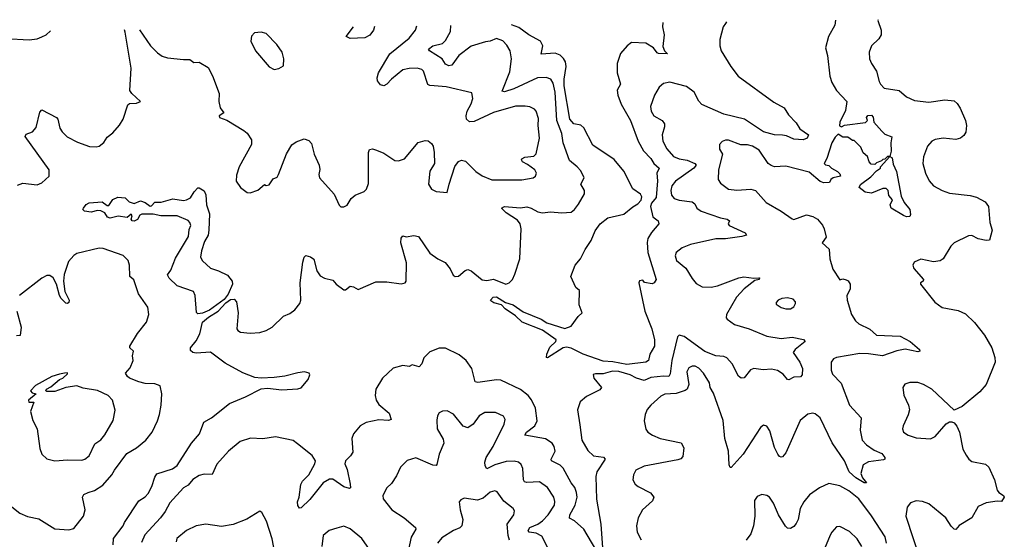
# Model space of a CAD drawing. Extents: x 1771496 to 1971148, y 471553 to 643630.
# Tile 279 of 656: x 1796235 to 1802430, y 639120 to 642390. Entities that reach past the tile are written whole.
import ezdxf

# ---------------------------------------------------------------- set-up
doc = ezdxf.new("R2010")
doc.units = 0

msp = doc.modelspace()

# ---------------------------------------------------------------- linework, layer by layer
at = {"layer": '0CON10XD'}
for points in [[(1801368.3, 642386.7), (1801363.5, 642355), (1801324.3, 642285), (1801304.1, 642214.1), (1801318, 642165), (1801332.5, 642035), (1801345.8, 641995), (1801374, 641945), (1801440, 641875), (1801431.1, 641818.9), (1801395, 641746.2), (1801392.5, 641722.5), (1801405, 641716.7), (1801423.6, 641726.4), (1801557, 641743), (1801570, 641755), (1801562.5, 641775), (1801571.7, 641788.3), (1801595, 641790), (1801605, 641777.5), (1801610, 641745), (1801659.1, 641689.1), (1801679.2, 641669.2), (1801723, 641653), (1801715.7, 641614.3), (1801717.5, 641562.5), (1801710, 641530), (1801695, 641530), (1801678.3, 641511.7), (1801665, 641510), (1801658.3, 641501.7), (1801625, 641490), (1801615, 641480), (1801591.7, 641481.7), (1801580, 641495), (1801568.3, 641528.3), (1801541.7, 641551.7), (1801528.3, 641588.3), (1801485, 641630), (1801475, 641630), (1801445, 641650), (1801415, 641650), (1801385, 641670), (1801365, 641650), (1801345, 641616.2), (1801312.9, 641517.1), (1801296.2, 641485), (1801305, 641476.2), (1801325, 641473.3), (1801342.5, 641455), (1801380, 641435), (1801395, 641420), (1801400, 641405), (1801352.5, 641395), (1801337.5, 641385), (1801330, 641365), (1801293.9, 641363.9), (1801271.7, 641371.7), (1801201.3, 641431.3), (1801055, 641468.1), (1800985, 641464.4), (1800962.6, 641472.6), (1800945, 641486), (1800888.4, 641568.4), (1800845.2, 641595.2), (1800815, 641603.2), (1800772, 641602), (1800695, 641632.5), (1800675, 641632.5), (1800655, 641623.8), (1800638.8, 641605), (1800638, 641575), (1800657.1, 641545), (1800631.3, 641445), (1800630, 641385), (1800645, 641360.8), (1800694.6, 641324.6), (1800746.7, 641316.7), (1800835, 641324.4), (1800865, 641315.7), (1800930.7, 641240.7), (1801026.2, 641185), (1801095, 641136.2), (1801105, 641133.3), (1801185, 641161.2), (1801225, 641150.8), (1801254.3, 641134.3), (1801286.3, 641096.3), (1801295.6, 641075), (1801308.8, 641021.2), (1801283.8, 640985), (1801327.1, 640947.1), (1801331.5, 640885), (1801351.1, 640821.1), (1801395, 640753.3), (1801415, 640758.8), (1801435, 640753.8), (1801447.1, 640747.1), (1801460.8, 640725), (1801460.6, 640695), (1801440, 640655), (1801441.2, 640625), (1801469.4, 640535), (1801493.5, 640495), (1801515, 640475.3), (1801583.6, 640443.6), (1801625.4, 640405.4), (1801775, 640399.2), (1801838, 640365), (1801896.7, 640315), (1801897.5, 640305), (1801885, 640300), (1801806.3, 640316.3), (1801752.8, 640307.2), (1801664.5, 640275.5), (1801575, 640287.8), (1801521.5, 640288.5), (1801375, 640264.2), (1801355, 640256), (1801340.8, 640235), (1801340.6, 640185), (1801348.7, 640158.7), (1801403.8, 640103.8), (1801455.6, 639965), (1801530, 639885), (1801522.4, 639807.6), (1801535.6, 639745), (1801562.2, 639715), (1801610.5, 639680.5), (1801659.6, 639659.6), (1801678.8, 639635), (1801677.5, 639625), (1801669.2, 639620.8), (1801575, 639608), (1801542.1, 639587.9), (1801527.5, 639535), (1801537.9, 639507.9), (1801562.5, 639475), (1801547.5, 639475), (1801496.4, 639506.4), (1801454.1, 639545), (1801424.2, 639614.2), (1801347, 639727), (1801270.6, 639885), (1801240.7, 639910.7), (1801225, 639914.4), (1801192.8, 639907.2), (1801145, 639868), (1801055, 639663.8), (1801035, 639640), (1801025, 639636.2), (1801015, 639641.2), (1801005, 639656), (1800985, 639698.8), (1800955, 639803.8), (1800935, 639831.2), (1800915, 639838.8), (1800895, 639823.8), (1800786.7, 639655), (1800711.7, 639571.7), (1800705, 639571.2), (1800697.9, 639587.9), (1800695.5, 639675), (1800671.9, 639755), (1800661.2, 639868.8), (1800599.7, 640039.7), (1800579.2, 640075), (1800574.2, 640105), (1800537.1, 640165), (1800507.4, 640197.4), (1800485, 640209.4), (1800465, 640208.9), (1800445, 640198.6), (1800431.5, 640175), (1800445.3, 640095), (1800434, 640066), (1800423, 640057), (1800365, 640038.1), (1800295, 640034.5), (1800268.3, 640021.7), (1800205.7, 639965), (1800183.7, 639936.3), (1800170, 639905), (1800164.3, 639865), (1800173.6, 639813.6), (1800188, 639795), (1800215.4, 639775.4), (1800263.8, 639753.8), (1800397.5, 639727.5), (1800414.3, 639695), (1800408.2, 639641.8), (1800395, 639627.1), (1800375, 639619.4), (1800165, 639579.5), (1800111.2, 639555), (1800096, 639525), (1800092, 639495), (1800107, 639467), (1800126.7, 639453.3)], [(1801636.7, 642390.3), (1801634.3, 642385), (1801654.3, 642324.3), (1801654.4, 642295), (1801640.9, 642269.1), (1801594.4, 642225), (1801579.2, 642185), (1801582, 642145), (1801594, 642115), (1801626.8, 642066.8), (1801642.1, 642002.1), (1801650, 641985), (1801675, 641960), (1801767.5, 641945), (1801815.6, 641905.6), (1801865, 641880.8), (1801955, 641872.2), (1802055, 641885.6), (1802115, 641879.2), (1802133.5, 641863.5), (1802152.6, 641832.6), (1802185.5, 641755.5), (1802191.1, 641725), (1802187.2, 641682.8), (1802175, 641662), (1802155, 641644.3), (1802125, 641636.9), (1802045, 641644.4), (1801995, 641636.7), (1801975, 641625.7), (1801947.1, 641595), (1801922.1, 641527.9)], [(1796221.2, 641348.8), (1796255, 641362), (1796345, 641351.2), (1796375, 641363.8), (1796421.2, 641405), (1796419.2, 641445), (1796270, 641655), (1796275, 641670), (1796314.4, 641685.6), (1796338.9, 641711.1), (1796361.7, 641808.3), (1796375, 641823.3), (1796466.2, 641775), (1796474, 641765), (1796487, 641707), (1796502, 641685), (1796532.8, 641652.8), (1796599.2, 641619.2), (1796675, 641591.4), (1796715, 641589.2), (1796735.7, 641594.3), (1796765, 641618), (1796785, 641650), (1796820.9, 641679.1), (1796863.2, 641726.8), (1796885.5, 641764.5), (1796915.8, 641855), (1796925, 641862.9), (1796970, 641865), (1796995.6, 641875), (1796940.5, 641925), (1796928.5, 641945), (1796936.9, 642085), (1796897.7, 642312.3), (1796893.2, 642325.6)], [(1796822.5, 639085), (1796824.1, 639125.9), (1796886.7, 639205), (1796893.8, 639225), (1796985, 639363.3), (1797025, 639387.5), (1797042.5, 639407.5), (1797066.6, 639453.4), (1797085, 639511.2), (1797098.6, 639531.4), (1797196.2, 639563.8), (1797224.7, 639585.3), (1797315.8, 639725), (1797367, 639783), (1797393.3, 639856.7), (1797441.2, 639885), (1797554.5, 639975.5), (1797655, 640016.5), (1797753.3, 640066.7), (1797795, 640070.9), (1797885, 640060), (1797985, 640066.5), (1798005, 640073.3), (1798050, 640125), (1798060.8, 640155), (1798055.4, 640165.4), (1798027.5, 640175), (1797985, 640167.3), (1797902.9, 640147.1), (1797835, 640138.9), (1797755, 640133.9), (1797715, 640138.9), (1797637.9, 640167.9), (1797528.4, 640228.4), (1797435, 640298.7), (1797345, 640290.7), (1797323.8, 640295), (1797308.8, 640308.8), (1797309.2, 640325), (1797345, 640370), (1797367.3, 640412.7), (1797384.1, 640485.9), (1797421.8, 640518.2), (1797483.3, 640555), (1797531.3, 640608.7), (1797561.2, 640628.8), (1797585, 640631.3), (1797598, 640615), (1797608.9, 640545), (1797602, 640445), (1797606.7, 640435), (1797624.2, 640424.2), (1797685, 640418), (1797745, 640421.2), (1797785, 640434.2), (1797824.1, 640455.9), (1797895, 640523.8), (1797935, 640540.8), (1797966.4, 640563.6), (1797997.5, 640605), (1798002.9, 640625), (1797999.4, 640735), (1798016, 640865), (1798024, 640895), (1798035, 640906.7), (1798065, 640898), (1798085, 640883.3), (1798105, 640810), (1798125, 640778.8), (1798152.7, 640762.7), (1798205, 640750), (1798226.1, 640726.1), (1798275, 640691.2), (1798285, 640691.2), (1798315, 640713.3), (1798335, 640710), (1798365, 640693.3), (1798475, 640740), (1798545, 640740), (1798635, 640727.5), (1798660, 640735), (1798667.5, 640745), (1798669.3, 640859.3), (1798633, 640987), (1798634.3, 641015.7), (1798645, 641030), (1798666.1, 641023.9), (1798715, 641031.2), (1798745, 641026.2), (1798815, 640921.9), (1798865, 640884.4), (1798911.8, 640861.8), (1798942.5, 640822.5), (1798962.7, 640782.7), (1798975, 640773.3), (1798995, 640776.2), (1799038.5, 640811.5), (1799055, 640817.3), (1799075, 640809.5), (1799145, 640752.2), (1799175, 640749.2), (1799215, 640756.9), (1799294, 640726), (1799315, 640733.8), (1799335, 640756.2), (1799350.7, 640789.3), (1799380.9, 640885), (1799390, 641075), (1799383.1, 641105), (1799367.7, 641127.7), (1799295.6, 641175), (1799266.7, 641205), (1799285.7, 641214.3), (1799385, 641206.9), (1799425, 641212.2), (1799452.5, 641205), (1799495, 641180.4), (1799525, 641174.6), (1799575, 641181.9), (1799645, 641174.3), (1799705, 641180), (1799724.6, 641195.4), (1799749.8, 641230.2), (1799788.1, 641295), (1799788.5, 641315), (1799766.2, 641355), (1799786.7, 641395), (1799765, 641438.8), (1799742, 641465), (1799694.4, 641505), (1799653.3, 641615), (1799645.4, 641674.6), (1799615.2, 641755), (1799603.2, 641935), (1799591.3, 641991.3), (1799576.9, 642016.9), (1799546.8, 642026.8), (1799492.5, 642025), (1799342.9, 641955), (1799285, 641937.3), (1799270.4, 641940.4), (1799318.1, 642061.9), (1799328.5, 642145), (1799321.1, 642195), (1799300.5, 642230.5), (1799275, 642258.1), (1799235, 642272.2), (1799195, 642254.5), (1799165, 642251.8), (1799075, 642223.2), (1798997.1, 642165), (1798952.9, 642105), (1798935, 642100), (1798915, 642110), (1798893.8, 642145), (1798813.8, 642195), (1798808, 642205), (1798835, 642225.9), (1798895, 642240), (1798915, 642258.6), (1798944.4, 642315), (1798946.9, 642353.7)], [(1796987.6, 642326.9), (1797058.6, 642225), (1797102.1, 642182.1), (1797131.7, 642161.7), (1797165, 642150), (1797265, 642138.8), (1797305, 642140), (1797330.7, 642120.7), (1797365, 642123.3), (1797419.7, 642089.7), (1797446.9, 642036.9), (1797490.8, 641925), (1797488.8, 641875), (1797496, 641835), (1797520, 641805), (1797490, 641785), (1797491.2, 641775), (1797537.9, 641757.9), (1797645, 641693.8), (1797665.6, 641675.6), (1797694, 641635), (1797694, 641605), (1797616, 641465), (1797598.8, 641411.2), (1797596, 641375), (1797623.3, 641335), (1797665, 641303.3), (1797685, 641300), (1797733.6, 641316.4), (1797775, 641352.5), (1797785, 641347.5), (1797805, 641350), (1797830.5, 641389.5), (1797855, 641400), (1797864, 641415), (1797913.4, 641546.6), (1797947.6, 641602.4), (1797975, 641622.5), (1798025, 641640), (1798055, 641630), (1798071.7, 641611.7), (1798087.5, 641545), (1798119.2, 641475), (1798122.3, 641447.7), (1798116, 641415), (1798121.2, 641395), (1798213, 641293), (1798245, 641222.5), (1798255, 641213.3), (1798275, 641213.3), (1798295, 641222.5), (1798321.2, 641265), (1798345, 641286), (1798401.2, 641308.8), (1798417.3, 641322.7), (1798429.7, 641360.3), (1798428.6, 641555), (1798435.8, 641574.2), (1798455, 641576.9), (1798480.2, 641570.2), (1798525, 641549.4), (1798594.4, 641504.4), (1798617.7, 641502.3), (1798656, 641515), (1798742.7, 641617.3), (1798785, 641630.8), (1798805, 641627.1), (1798825, 641611.2), (1798835.7, 641595), (1798842.9, 641555), (1798844.3, 641485), (1798815, 641437.5), (1798806.7, 641355), (1798825, 641323.3), (1798855, 641310), (1798925, 641302.5), (1798936, 641355), (1798973.4, 641466.6), (1798995, 641498.8), (1799015, 641506), (1799039.1, 641499.1), (1799105.4, 641435.4), (1799145, 641406.9), (1799205, 641382.9), (1799395, 641382.1), (1799465, 641396), (1799480, 641405), (1799486.9, 641425), (1799477.1, 641445), (1799430, 641480), (1799399.2, 641495), (1799392, 641508), (1799393.3, 641515), (1799412.5, 641525), (1799469.2, 641530.8), (1799483.9, 641546.1), (1799506.2, 641645), (1799496.3, 641723.7), (1799498.3, 641768.3), (1799484.4, 641815), (1799475, 641826.9), (1799445, 641841.1), (1799415, 641846.5), (1799354.7, 641845.3), (1799215, 641805.5), (1799095, 641748.9), (1799065, 641748.1), (1799046.9, 641765), (1799044.5, 641785), (1799050.4, 641815), (1799075, 641860.8), (1799085.4, 641895), (1799079.2, 641929.2), (1798918.3, 641968.3), (1798843.3, 641973.3), (1798815, 641975.4), (1798802.5, 641982.5), (1798775.9, 642065.9), (1798765, 642077.5), (1798736.1, 642086.1), (1798685, 642084.1), (1798645, 642074.6), (1798573.7, 642016.3), (1798545, 641984.4), (1798525, 641973.1), (1798505, 641980.8), (1798486.9, 642005), (1798484.4, 642025), (1798491.5, 642055), (1798563.6, 642176.4), (1798685.5, 642275), (1798724.4, 642325), (1798734.2, 642350.8)], [(1798467.4, 642347.1), (1798460.8, 642325), (1798437.4, 642292.6), (1798405.6, 642275.6), (1798315, 642272.1), (1798290, 642285), (1798334.1, 642345.3)], [(1800282.2, 642371.9), (1800280, 642345), (1800290, 642295), (1800281.7, 642221.7), (1800292.5, 642195), (1800310, 642175), (1800255, 642176.7), (1800245, 642182), (1800223.7, 642213.7), (1800175, 642242.5), (1800085, 642246.7), (1800057.5, 642225), (1800015, 642177.5), (1799994.3, 642115), (1799994.4, 642055), (1800015.8, 641985), (1799993.6, 641946.4), (1799997.9, 641915), (1800018.9, 641858.9), (1800078.8, 641755), (1800126.8, 641626.8), (1800158.9, 641565), (1800205, 641516.2), (1800223.9, 641485), (1800259.4, 641455), (1800243.2, 641425), (1800246.9, 641376.9), (1800238.8, 641271.2), (1800209.6, 641235), (1800204.1, 641215), (1800219.1, 641149.1), (1800251.2, 641125), (1800256.2, 641105), (1800209.5, 641050.5), (1800187.4, 641012.6), (1800182.4, 640987.6), (1800186.5, 640925), (1800238.8, 640755), (1800226, 640734), (1800215, 640728.8), (1800166.7, 640736.7), (1800155, 640750), (1800135, 640747.5), (1800131.2, 640735), (1800168.8, 640555), (1800211.9, 640445), (1800228.1, 640375), (1800228, 640335), (1800198.8, 640285), (1800190.8, 640245), (1800175.3, 640234.7), (1800055, 640219.3), (1799967.3, 640237.3), (1799905, 640240.5), (1799780, 640285), (1799705, 640323.1), (1799675, 640329.4), (1799655, 640325.7), (1799555, 640262.5), (1799550, 640265), (1799551.2, 640285), (1799570, 640330), (1799607.5, 640365), (1799610, 640375), (1799525, 640436.2), (1799396.8, 640486.8), (1799355, 640525.6), (1799289.7, 640569.7), (1799265.7, 640595.7), (1799218.5, 640608.5), (1799200, 640620), (1799196.7, 640625), (1799214, 640645), (1799233.9, 640646.1), (1799290.9, 640610.9), (1799340, 640595), (1799402.4, 640552.4), (1799515.2, 640505.2), (1799551.5, 640481.5), (1799665, 640446.9), (1799705, 640461.5), (1799748.3, 640521.7), (1799774, 640545), (1799754, 640595), (1799756.4, 640686.4), (1799733.9, 640703.9), (1799702.5, 640775), (1799728.8, 640845), (1799764, 640885), (1799792.9, 640945), (1799830.3, 640999.7), (1799855, 641061.2), (1799888, 641105), (1799935, 641144), (1800035, 641166), (1800092.5, 641212.5), (1800125, 641231.9), (1800145.1, 641254.9), (1800148.8, 641275), (1800141.9, 641291.9), (1800093.3, 641325), (1800035, 641436.7), (1799975, 641511.2), (1799840.3, 641600.3), (1799785, 641710), (1799765, 641725.5), (1799720.9, 641735), (1799696.1, 641765), (1799661.2, 641975), (1799660.7, 642015), (1799673.4, 642095), (1799668.7, 642125), (1799656.7, 642146.7), (1799635, 642167.5), (1799605, 642179.5), (1799515, 642174), (1799526.4, 642225), (1799511.1, 642255), (1799437.3, 642295), (1799375, 642340.9), (1799328.9, 642358.9)], [(1800682.8, 642377.3), (1800675, 642367.1), (1800662.1, 642345), (1800639.5, 642265), (1800640.4, 642225), (1800648.5, 642195), (1800708.6, 642095), (1800755.6, 642035), (1800980.3, 641870.3), (1801045, 641836.2), (1801072.1, 641792.1), (1801120.7, 641740.7), (1801143, 641703), (1801198.8, 641665), (1801188.8, 641645), (1801165, 641634.4), (1801105, 641639.4), (1801059.3, 641659.3), (1801035, 641663.3), (1800984.3, 641665.7), (1800915, 641684.7), (1800795, 641764.6), (1800665, 641795.3), (1800527.6, 641857.6), (1800507.5, 641877.5), (1800478.1, 641935), (1800430.7, 641970.7), (1800325, 641996.9), (1800285, 641988.1), (1800258.6, 641965), (1800228.6, 641915), (1800204.4, 641844.4), (1800208.9, 641815), (1800225.6, 641785), (1800276.6, 641756.6), (1800292.5, 641735), (1800292.9, 641715), (1800276.4, 641665), (1800281.8, 641625), (1800307.6, 641577.6), (1800349.2, 641529.2), (1800385, 641513.7), (1800435, 641506.4), (1800482.9, 641485), (1800491.5, 641475), (1800477.3, 641455), (1800361.4, 641375), (1800338.9, 641345), (1800332.7, 641315), (1800336.9, 641285), (1800352, 641265), (1800385, 641253.5), (1800465, 641243.8), (1800482, 641232), (1800495.5, 641205), (1800523.1, 641185), (1800645, 641143.2), (1800686.7, 641135), (1800701.2, 641125), (1800693.3, 641105), (1800698.8, 641095), (1800798.9, 641048.9), (1800808, 641035), (1800777.5, 641025), (1800675, 641012), (1800615, 641012), (1800455, 640974.5), (1800403.8, 640955), (1800365.8, 640925), (1800359.4, 640905), (1800367.1, 640875), (1800426, 640826), (1800465, 640760.8), (1800490.9, 640730.9), (1800528.3, 640708.3), (1800585, 640706.5), (1800625, 640714.5), (1800758.8, 640765), (1800792, 640772), (1800855, 640763.3), (1800885, 640766.2), (1800890, 640765), (1800887.5, 640755), (1800861.2, 640748.8), (1800792.9, 640697.1), (1800745, 640643.8), (1800682.9, 640535), (1800680.8, 640515), (1800686, 640505), (1800732.9, 640472.9), (1800825, 640443.8), (1800935, 640398.9), (1801025, 640383.8), (1801095, 640392.2), (1801167.1, 640377.1), (1801176.2, 640365), (1801114.3, 640315), (1801100.8, 640295), (1801144.4, 640235), (1801160.8, 640195), (1801158, 640155), (1801148.3, 640141.7), (1801105, 640140.8), (1801073.9, 640123.9), (1801065, 640126.7), (1801039.1, 640159.1), (1801002.1, 640182.1), (1800965, 640190), (1800913.4, 640186.6), (1800855, 640195.6), (1800833.7, 640186.3), (1800793.9, 640136.1), (1800775, 640133.8), (1800757.1, 640147.1), (1800718.7, 640225), (1800685, 640262.2), (1800665, 640271.4), (1800615, 640275.7), (1800545, 640302.8), (1800415, 640395.5), (1800385, 640405.5), (1800373.8, 640395), (1800337.3, 640245), (1800328.1, 640161.9), (1800318.8, 640145), (1800285, 640147.7), (1800205, 640138.4), (1800165, 640120), (1800115, 640135.2), (1800075, 640155.7), (1800003.6, 640176.4), (1799965, 640177.4), (1799905, 640160.9), (1799858.3, 640161.7), (1799843.6, 640156.4), (1799846.7, 640135), (1799896.2, 640075), (1799885, 640060), (1799801.7, 640018.3), (1799762, 639985), (1799744.3, 639935), (1799759.7, 639840.3), (1799771.1, 639745), (1799809.4, 639679.4), (1799845, 639646.5), (1799907.5, 639637.5), (1799918, 639625), (1799866.4, 639545), (1799858.9, 639515), (1799863.8, 639373.8), (1799890.6, 639215), (1799903, 639037)], [(1795659.6, 642308.8), (1795675.4, 642275.4), (1795731.4, 642215), (1795732.9, 642195), (1795724, 642165), (1795728, 642145), (1795765, 642128.9), (1795895.8, 642124.2), (1795915, 642128.9), (1795945, 642148.9), (1795985, 642130.3), (1796068.6, 642141.4), (1796102, 642165), (1796089.4, 642235), (1796092.9, 642255), (1796105, 642267.1), (1796145, 642271.1), (1796295, 642262.9), (1796345, 642270), (1796375, 642282.5), (1796401.2, 642295), (1796429.1, 642319.3)], [(1797835, 642076.7), (1797865, 642082.5), (1797895, 642100), (1797897, 642143), (1797886.7, 642185), (1797853.3, 642235), (1797785, 642303.3), (1797755, 642311.2), (1797711.7, 642308.3), (1797694.1, 642285.9), (1797688.8, 642255), (1797718.8, 642195), (1797805, 642093.3), (1797835, 642076.7)], [(1801815, 641150), (1801795, 641158), (1801718, 641205), (1801712, 641225), (1801727, 641257), (1801703, 641283), (1801700, 641315), (1801687, 641327), (1801665, 641327.5), (1801595, 641298.8), (1801553.8, 641305), (1801516.7, 641335), (1801525, 641352.5), (1801589.3, 641400.7), (1801625, 641440), (1801650, 641455), (1801650, 641465), (1801710, 641530), (1801725, 641520), (1801731.2, 641481.2), (1801752, 641435), (1801780.6, 641280.6), (1801800.3, 641240.3), (1801835.6, 641195), (1801840, 641165), (1801835, 641152.5), (1801815, 641150)], [(1801922.1, 641527.9), (1801917.1, 641485), (1801933.8, 641423.8), (1801956.4, 641376.4), (1801985, 641344.2), (1802040, 641315), (1802085, 641299.2), (1802215, 641284.4), (1802255, 641272.9), (1802308.8, 641245), (1802330, 641215), (1802338.5, 641115), (1802352.9, 641065), (1802337, 641003), (1802315, 641000.5), (1802265, 641011.5), (1802225, 641031.1), (1802205, 641030.8), (1802114, 640985), (1802094.2, 640965), (1802044.5, 640885.5), (1802027.3, 640872.7), (1801985, 640866.7), (1801905, 640883.8), (1801862.5, 640865), (1801853.8, 640846.2), (1801860.8, 640825), (1801921.2, 640755), (1801920, 640745), (1801902.5, 640735), (1801903.3, 640725), (1801992.8, 640612.8), (1802039.5, 640579.5), (1802140.4, 640560.4), (1802185, 640540), (1802241.8, 640485), (1802304.4, 640405), (1802351.4, 640325), (1802370.8, 640265), (1802372.9, 640235), (1802315.8, 640094.2), (1802275, 640048), (1802165, 639956.2), (1802115, 639932.5), (1801973.3, 640065), (1801922.5, 640095), (1801885, 640107.5), (1801835, 640106), (1801805, 640096.2), (1801792, 640075), (1801797.7, 640027.7), (1801827.5, 639965), (1801832.5, 639935), (1801825.5, 639904.5), (1801794, 639835), (1801790, 639815), (1801795, 639793.8), (1801825, 639776), (1801875, 639759.2), (1801965, 639752), (1801995, 639766.7), (1802065, 639846.7), (1802085, 639860), (1802099.3, 639859.3), (1802113.8, 639853.8), (1802132.3, 639832.3), (1802148, 639795), (1802168.3, 639688.3), (1802189.5, 639649.5), (1802206.2, 639625), (1802225, 639610.8), (1802312.3, 639592.3), (1802333.3, 639575), (1802368, 639495), (1802385, 639430), (1802396.2, 639415), (1802425.4, 639395.4), (1802430, 639385), (1802412.1, 639357.9), (1802385, 639360), (1802315, 639350), (1802265, 639326.7), (1802226, 639255), (1802145, 639206.7), (1802125, 639182.5), (1802115, 639183.3), (1802095, 639203.8), (1802062.5, 639255), (1801955, 639343.3), (1801915, 639357.8), (1801875, 639361.4), (1801839.7, 639350.3), (1801817.9, 639322.1), (1801809.5, 639265), (1801902.5, 638985)], [(1797355, 640540), (1797347.5, 640547.5), (1797339.1, 640655), (1797328.8, 640678.8), (1797225, 640715.8), (1797174.5, 640764.5), (1797165.5, 640785), (1797185.5, 640814.5), (1797215, 640890.4), (1797297.2, 641025), (1797300.2, 641069.8), (1797312, 641095), (1797306, 641115), (1797295, 641126.2), (1797225, 641155.8), (1797123.6, 641156.4), (1797075, 641166.5), (1797003.8, 641166.2), (1796990.9, 641159.1), (1796975, 641132.2), (1796955, 641121.9), (1796943.3, 641125), (1796936.7, 641135), (1796943.3, 641155), (1796935.7, 641165.7), (1796910, 641145), (1796855, 641154.5), (1796805, 641140.4), (1796787.4, 641147.4), (1796770.8, 641175), (1796745, 641187.5), (1796725, 641190), (1796685, 641179.4), (1796642.5, 641185), (1796632, 641195), (1796636.7, 641205), (1796653.3, 641226.7), (1796671.8, 641238.2), (1796754.4, 641244.4), (1796785, 641220), (1796795, 641220), (1796820.9, 641259.1), (1796852.4, 641272.4), (1796898.2, 641268.2), (1796924.5, 641244.5), (1796955, 641233.8), (1796995, 641250), (1797025, 641240), (1797055, 641216.2), (1797065, 641218.8), (1797085, 641241.2), (1797125, 641242.5), (1797198, 641262), (1797265, 641252.9), (1797283.8, 641256.2), (1797309.8, 641270.2), (1797332, 641308), (1797355, 641332.5), (1797365, 641332.5), (1797395, 641313.3), (1797405, 641287.5), (1797410.5, 641225), (1797428.9, 641168.9), (1797425.2, 641065), (1797419.7, 641035), (1797397.3, 640995), (1797377.8, 640935), (1797371.8, 640895), (1797385, 640873.3), (1797435, 640825.6), (1797485, 640809.6), (1797541.7, 640781.7), (1797571.1, 640745), (1797574.2, 640725.8), (1797546.3, 640663.7), (1797520.8, 640629.2), (1797428.8, 640561.2), (1797385, 640543.8), (1797355, 640540)], [(1796184.5, 639324.5), (1796235, 639284.4), (1796283.2, 639263.2), (1796355, 639249.6), (1796455, 639186.9), (1796545, 639179.2), (1796575, 639188), (1796637.1, 639265), (1796646.9, 639305), (1796630.6, 639385), (1796637.8, 639402.2), (1796664.6, 639415.4), (1796705, 639427.5), (1796758.8, 639461.2), (1796814.4, 639525), (1796830.5, 639555), (1796909.5, 639660.5), (1796969.2, 639695), (1797028, 639745), (1797067.5, 639795), (1797102.5, 639865), (1797114.2, 639905), (1797125.7, 639965), (1797130, 640035), (1797118, 640085), (1797085, 640099.4), (1797025, 640101.1), (1796985, 640111.4), (1796926, 640135), (1796912.5, 640145), (1796901.2, 640165), (1796929.7, 640200.3), (1796948, 640245), (1796944, 640275), (1796950, 640305), (1796928, 640325), (1796928.6, 640335), (1796975, 640416), (1797033.2, 640486.8), (1797047.5, 640535), (1797040.3, 640580.3), (1796982.5, 640665), (1796953.2, 640753.2), (1796928.8, 640775), (1796925.8, 640845), (1796918, 640875), (1796885.6, 640905.6), (1796759.8, 640949.8), (1796735, 640953.1), (1796595, 640918.6), (1796575, 640905.7), (1796541.9, 640868.1), (1796513.8, 640786.2), (1796511.4, 640745), (1796519.2, 640679.2), (1796546, 640625), (1796545, 640610), (1796535, 640604), (1796525, 640606.2), (1796495, 640636), (1796484.5, 640655), (1796467.3, 640725), (1796445, 640766.5), (1796425, 640780.4), (1796405, 640780), (1796375, 640763.3), (1796234.5, 640655.5)], [(1801055, 640570.8), (1801085, 640571.2), (1801105, 640583.3), (1801116.7, 640605), (1801116.7, 640615), (1801101.7, 640631.7), (1801065, 640640), (1801030, 640635), (1801007.5, 640625), (1800995, 640610), (1800995, 640600), (1801025, 640578.8), (1801055, 640570.8)], [(1796215.8, 640555), (1796244.4, 640455), (1796237.6, 640402.4), (1796215, 640400)], [(1799860, 639055), (1799785, 639183.3), (1799725.6, 639235.6), (1799693.7, 639253.7), (1799696.8, 639275), (1799730.4, 639335), (1799741.8, 639385), (1799737.8, 639415), (1799726.8, 639446.7), (1799705.5, 639475), (1799655, 639568.6), (1799635, 639587.8), (1799580, 639615), (1799577.8, 639625), (1799603.6, 639675), (1799598.5, 639705), (1799585.5, 639725), (1799543.3, 639753.3), (1799412.5, 639775), (1799424.4, 639795), (1799475.3, 639835), (1799490.3, 639865), (1799480.9, 639945), (1799455, 639998.9), (1799433.5, 640025), (1799385, 640062.1), (1799262.2, 640122.2), (1799234.3, 640124.3), (1799117.7, 640107.7), (1799100.3, 640110.3), (1799079.2, 640195), (1799045, 640246.2), (1799000.9, 640280.9), (1798915, 640322.5), (1798875, 640323.5), (1798815, 640299.1), (1798776.8, 640263.2), (1798764.7, 640225), (1798747.5, 640205), (1798705, 640218.9), (1798685, 640206.7), (1798645, 640213.5), (1798585, 640197.5), (1798516.9, 640135), (1798476.1, 640066.1), (1798471.9, 640025), (1798477.1, 639995), (1798495, 639968.6), (1798559.2, 639915), (1798571.2, 639875), (1798555, 639867.1), (1798495, 639871.5), (1798415.3, 639854.7), (1798376.2, 639833.8), (1798335.8, 639785), (1798324.3, 639755), (1798330.5, 639669.5), (1798316.2, 639645), (1798285.4, 639614.6), (1798279.6, 639595), (1798295, 639560), (1798315, 639467.5), (1798315.6, 639445), (1798310.5, 639439.5), (1798275, 639451.1), (1798205, 639497.8), (1798185, 639499.4), (1798144.2, 639475.8), (1798059.8, 639370.2), (1798005, 639318.8), (1797995, 639316.7), (1797985, 639333.3), (1797982.5, 639355), (1797993.1, 639385), (1798003.5, 639465), (1798015, 639486.7), (1798054.6, 639525), (1798092.2, 639595), (1798095.6, 639615), (1798075, 639648), (1797981.9, 639721.9), (1797955, 639741.1), (1797845, 639765.6), (1797765, 639753.3), (1797686.7, 639756.7), (1797622.9, 639735), (1797547.7, 639675), (1797476.1, 639593.9), (1797445, 639528.8), (1797395, 639529.4), (1797365, 639522.7), (1797325, 639497.3), (1797295, 639460.5), (1797265, 639443.3), (1797179.7, 639350.3), (1797150.6, 639295), (1797121.4, 639255), (1797021.2, 639148.8), (1797000.8, 639099.2)], [(1796455, 639614.3), (1796535, 639620.9), (1796625, 639618.1), (1796645, 639624.3), (1796672.5, 639645), (1796708.6, 639721.4), (1796745, 639745.7), (1796771.4, 639778.6), (1796822, 639868), (1796836.4, 639933.6), (1796818.9, 639995), (1796790.8, 640025), (1796725, 640056.7), (1796635, 640071.1), (1796595, 640086.7), (1796524.1, 640075.9), (1796455, 640050.8), (1796405, 640050), (1796400, 640055), (1796402.5, 640065), (1796430, 640080), (1796484.3, 640125.7), (1796506, 640135), (1796535, 640162.5), (1796535, 640167.5), (1796516.4, 640166.4), (1796485, 640158.8), (1796436.1, 640143.9), (1796335, 640088.8), (1796302.5, 640055), (1796313, 640043), (1796337.5, 640035), (1796290, 639995), (1796293.3, 639983.3), (1796323, 639983), (1796302.5, 639925), (1796318.3, 639868.3), (1796344.5, 639814.5), (1796361.7, 639691.7), (1796375, 639656.7), (1796405, 639626), (1796455, 639614.3)], [(1799555, 639070.9), (1799520.3, 639140.3), (1799485, 639158.1), (1799440, 639165), (1799433.8, 639175), (1799443.8, 639195), (1799494.4, 639215), (1799524.4, 639235.6), (1799560.9, 639275), (1799599.1, 639335), (1799602.1, 639357.9), (1799595.5, 639385), (1799555.8, 639445.8), (1799505, 639480.9), (1799425, 639477.1), (1799411.3, 639481.3), (1799404.7, 639494.7), (1799400.9, 639565), (1799390, 639590), (1799373.3, 639605), (1799345, 639611.2), (1799295, 639609.1), (1799225, 639588.6), (1799175, 639564.5), (1799163.3, 639583.3), (1799161.2, 639605), (1799170.3, 639635), (1799213.8, 639705), (1799282.9, 639845), (1799288.6, 639875), (1799278.8, 639895), (1799227.6, 639917.6), (1799162, 639918), (1799125, 639897.1), (1799088.6, 639845), (1799055, 639822.2), (1799025, 639831.4), (1798965, 639908), (1798925, 639928.8), (1798895, 639926.2), (1798875, 639916.7), (1798862.7, 639897.3), (1798859.5, 639869.5), (1798862.5, 639815), (1798899.8, 639749.8), (1798904.4, 639725), (1798873.1, 639655), (1798859.1, 639590.9), (1798854.3, 639585.7), (1798835, 639587.3), (1798726.7, 639633.3), (1798673.6, 639616.4), (1798630, 639575), (1798605, 639520), (1798575, 639472), (1798543.8, 639445), (1798520.6, 639395), (1798522, 639375), (1798576.2, 639305), (1798654.2, 639255), (1798725.8, 639195), (1798727.1, 639185), (1798697.3, 639132.7), (1798681.4, 639055)], [(1799316.9, 639115), (1799308.6, 639145), (1799302.7, 639215), (1799344.3, 639275), (1799348.6, 639298.6), (1799338.8, 639315), (1799280.5, 639360.5), (1799238.3, 639418.3), (1799225, 639424.2), (1799195, 639417.1), (1799150, 639380), (1799115, 639367.5), (1799031.2, 639378.8), (1799010.9, 639369.1), (1799000, 639355), (1799006, 639305), (1799023.5, 639245), (1799015.9, 639204.1), (1799005, 639191.5), (1798964.1, 639175.9), (1798890.2, 639129.8), (1798863.5, 639095)], [(1800126.7, 639453.3), (1800203.6, 639413.6), (1800225.7, 639385), (1800217, 639363), (1800154.3, 639305), (1800125.5, 639254.5), (1800115.8, 639205), (1800119.2, 639165), (1800145, 639116.2)], [(1801689.7, 639095), (1801680, 639135), (1801595, 639267.9), (1801515.4, 639375), (1801452.2, 639425), (1801395, 639457.1), (1801325, 639470.8), (1801266.7, 639445), (1801205, 639400), (1801168, 639355), (1801146, 639315), (1801133.1, 639245), (1801121.1, 639218.9), (1801105, 639200), (1801085, 639189.2), (1801065, 639190), (1801052.4, 639202.4), (1801008.5, 639275), (1800977.2, 639347.2), (1800952.5, 639385), (1800935, 639396.7), (1800905, 639402.5), (1800875, 639390), (1800857.5, 639365), (1800861.2, 639265), (1800852.5, 639205), (1800834.3, 639155), (1800805.7, 639115)], [(1797837.2, 639045), (1797822.8, 639122.8), (1797787.5, 639235), (1797758.3, 639288.3), (1797745, 639297.5), (1797663.4, 639246.6), (1797577.6, 639212.4), (1797505, 639200.8), (1797405, 639215.8), (1797345.6, 639204.4), (1797283.8, 639175), (1797224.5, 639125.5), (1797219.2, 639105)], [(1798455, 639029.2), (1798387.5, 639125), (1798315, 639185.8), (1798275, 639202.5), (1798230.7, 639190.7), (1798181.2, 639175), (1798145, 639143.3), (1798135.6, 639075)], [(1801533.1, 639075), (1801505, 639122.5), (1801455, 639169.2), (1801395, 639200), (1801375, 639198), (1801345, 639165.8), (1801335, 639146.2), (1801237.4, 638912.6)]]:
    msp.add_lwpolyline(points, dxfattribs=at)

doc.saveas('drawing.dxf')
